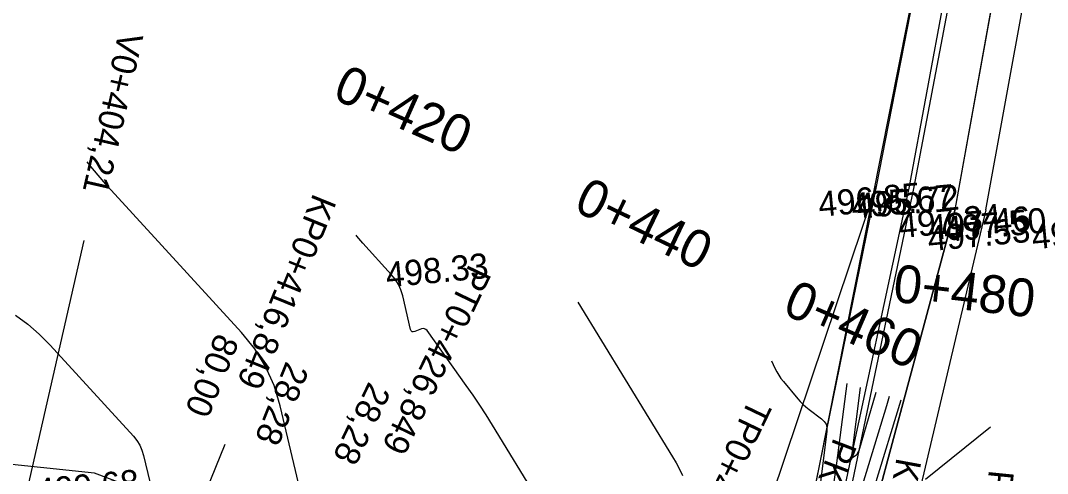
# Model space of a CAD drawing. Extents: x -636600 to -628587, y -1090963 to -1085869.
# Drawn here: x -629429.6 to -629348, y -1086743.4 to -1086707.5 of the extents above; entities that cross this region are included whole.
import ezdxf

# ---------------------------------------------------------------- set-up
doc = ezdxf.new("R2010")
doc.units = 0
for name, color, linetype in [('01_PARCELY_NÁVRH_PC', 7, 'Continuous'), ('22', 7, 'Continuous'), ('42', 7, 'Continuous'), ('60', 7, 'Continuous'), ('Ex_Major Contours', 7, 'Continuous'), ('Ex_Minor Contours', 7, 'Continuous'), ('HEKTOMETRY20', 7, 'Continuous'), ('HL_BODY', 7, 'Continuous'), ('koty_vše', 7, 'Continuous'), ('PARCELY_NÁVRH_TOKY_NÁDRŽE', 7, 'Continuous'), ('POLOMERY', 7, 'Continuous'), ('VRCHOLY', 7, 'Continuous')]:
    doc.layers.add(name, color=color, linetype=linetype)

msp = doc.modelspace()

# ---------------------------------------------------------------- linework, layer by layer
at = {"layer": '01_PARCELY_NÁVRH_PC'}
msp.add_lwpolyline([(-629581.291, -1086747.343), (-629573.181, -1086748.729), (-629545.026, -1086748.335), (-629523.063, -1086748.889), (-629503.553, -1086748.126), (-629457.673, -1086748.153), (-629437.396, -1086749.251), (-629424.229, -1086752.131), (-629386.136, -1086769.549), (-629377.577, -1086772.818), (-629374.158, -1086766.006), (-629384.019, -1086760.39), (-629402.398, -1086751.456), (-629423.72, -1086743.43), (-629445.196, -1086741.176), (-629480.023, -1086740.659), (-629516.669, -1086741.668), (-629576.679, -1086741.689)], close=True, dxfattribs=at)
at = {"layer": '22'}
for p, q in [((-629355.259, -1086722.333), (-629348.053, -1086682.276)), ((-629354.171, -1086682.799), (-629361.585, -1086720.636)), ((-629361.585, -1086720.636), (-629366.832, -1086746.427)), ((-629355.259, -1086722.333), (-629361.911, -1086747.071))]:
    msp.add_line(p, q, dxfattribs=at)
at = {"layer": '42'}
for p, q in [((-629352.863, -1086722.5), (-629345.053, -1086679.565)), ((-629377.087, -1086766.793), (-629361.585, -1086720.636)), ((-629352.863, -1086722.5), (-629363.955, -1086769.64))]:
    msp.add_line(p, q, dxfattribs=at)
at = {"layer": '60'}
for p, q in [((-629358.961, -1086720.771), (-629351.97, -1086683.135)), ((-629351.389, -1086683.011), (-629358.607, -1086720.799)), ((-629364.562, -1086746.858), (-629358.961, -1086720.771)), ((-629358.607, -1086720.799), (-629364.019, -1086746.757))]:
    msp.add_line(p, q, dxfattribs=at)
at = {"layer": 'Ex_Major Contours'}
for points in [[(-629369.885, -1086734.485), (-629369.624, -1086735.074), (-629369.485, -1086735.36), (-629369.326, -1086735.634), (-629369.149, -1086735.896), (-629368.953, -1086736.146), (-629367.811, -1086737.502), (-629367.604, -1086737.733), (-629367.385, -1086737.952), (-629367.154, -1086738.158), (-629366.911, -1086738.351), (-629365.915, -1086739.099), (-629365.702, -1086739.301), (-629365.561, -1086739.533), (-629365.493, -1086739.796), (-629365.496, -1086740.09), (-629366.093, -1086744.762)], [(-629361.671, -1086744.429), (-629359.587, -1086737.591)]]:
    msp.add_lwpolyline(points, dxfattribs=at)
at = {"layer": 'Ex_Minor Contours'}
for points in [[(-629406.78, -1086747.243), (-629408.947, -1086738.06), (-629409.432, -1086736.454), (-629410.107, -1086734.949), (-629410.972, -1086733.545), (-629412.027, -1086732.241), (-629422.666, -1086720.633), (-629424.014, -1086719.05), (-629424.285, -1086718.678)], [(-629384.811, -1086751.462), (-629392.082, -1086739.596), (-629392.581, -1086738.797), (-629393.094, -1086738.008), (-629393.62, -1086737.227), (-629394.16, -1086736.456), (-629397.275, -1086732.091), (-629397.365, -1086731.995), (-629397.468, -1086731.941), (-629397.583, -1086731.93), (-629397.711, -1086731.961), (-629398.248, -1086732.172), (-629398.37, -1086732.201), (-629398.466, -1086732.181), (-629398.538, -1086732.113), (-629398.583, -1086731.997), (-629399.209, -1086729.343), (-629399.353, -1086728.869), (-629399.552, -1086728.425), (-629399.808, -1086728.01), (-629400.119, -1086727.625), (-629402.386, -1086725.151), (-629402.855, -1086724.6), (-629402.911, -1086724.524)], [(-629385.3, -1086729.836), (-629377.773, -1086742.121), (-629377.486, -1086742.607), (-629377.215, -1086743.101), (-629376.962, -1086743.604)], [(-629430.001, -1086730.859), (-629429.024, -1086731.58), (-629428.106, -1086732.374), (-629427.247, -1086733.242), (-629420.624, -1086740.468), (-629420.345, -1086740.813), (-629420.116, -1086741.185), (-629419.938, -1086741.584), (-629419.809, -1086742.008), (-629419.316, -1086744.098)], [(-629363.913, -1086736.286), (-629364.722, -1086742.613), (-629365.027, -1086744.661)], [(-629362.847, -1086736.608), (-629363.546, -1086742.068), (-629363.546, -1086742.125), (-629363.529, -1086742.155), (-629363.494, -1086742.159), (-629363.442, -1086742.135), (-629363.135, -1086741.951), (-629363.108, -1086741.932), (-629363.084, -1086741.91), (-629363.064, -1086741.884), (-629363.047, -1086741.855), (-629362.988, -1086741.733), (-629362.974, -1086741.702), (-629362.962, -1086741.671), (-629362.95, -1086741.639), (-629362.94, -1086741.607), (-629361.573, -1086736.992)], [(-629363.121, -1086745.866), (-629360.736, -1086738.043), (-629360.514, -1086737.312)], [(-629357.645, -1086743.896), (-629352.479, -1086739.735)]]:
    msp.add_lwpolyline(points, dxfattribs=at)
at = {"layer": 'HL_BODY'}
msp.add_lwpolyline([(-629417.095, -1086750.388), (-629413.334, -1086741.122)], dxfattribs=at)
at = {"layer": 'PARCELY_NÁVRH_TOKY_NÁDRŽE'}
for points in [[(-629326.557, -1086607.22), (-629332.529, -1086639.03), (-629343.253, -1086653.423), (-629347.495, -1086660.248), (-629354.171, -1086682.799), (-629366.832, -1086746.427), (-629374.158, -1086766.006), (-629394.472, -1086806.477), (-629432.633, -1086891.025), (-629438.979, -1086904.22)], [(-629432.909, -1086904.22), (-629369.93, -1086770.59), (-629361.911, -1086747.071), (-629355.259, -1086722.333), (-629348.053, -1086682.276), (-629339.636, -1086658.156), (-629329.447, -1086643.944), (-629323.715, -1086608.746), (-629322.932, -1086607.22)]]:
    msp.add_lwpolyline(points, dxfattribs=at)
at = {"layer": 'POLOMERY'}
msp.add_lwpolyline([(-629417.095, -1086750.388), (-629413.334, -1086741.122)], dxfattribs=at)
at = {"layer": 'VRCHOLY'}
msp.add_lwpolyline([(-629428.975, -1086744.446), (-629424.54, -1086724.944)], dxfattribs=at)

# ---------------------------------------------------------------- texts
at = {"layer": 'HEKTOMETRY20'}
for s, rotation, p in [('0+420', 336.00704, (-629404.897, -1086713.622)), ('0+440', 334.32726, (-629385.733, -1086722.515)), ('0+480', 353.49352, (-629360.317, -1086729.789)), ('0+460', 336.53722, (-629369.133, -1086730.727))]:
    msp.add_text(s, height=3, rotation=rotation, dxfattribs=at).set_placement(p)
at = {"layer": 'HL_BODY'}
for s, rotation, p in [('KP0+416,849', 247.90825, (-629406.295, -1086721.121)), ('PT0+426,849', 244.32726, (-629393.916, -1086726.744)), ('TP0+453,197', 244.32726, (-629371.642, -1086737.41)), ('PK0+463,197', 249.10191, (-629364.934, -1086740.539)), ('KP0+474,114', 259.52684, (-629359.942, -1086742.129)), ('PT0+484,114', 264.30149, (-629352.609, -1086743.115))]:
    msp.add_text(s, height=2, rotation=rotation, dxfattribs=at).set_placement(p)
at = {"layer": 'koty_vše'}
for s, p in [('496.85', (-629366.086, -1086723.066)), ('495.67', (-629363.462, -1086723.202)), ('495.72', (-629363.053, -1086723.224)), ('497.34', (-629359.705, -1086724.758)), ('497.46', (-629357.364, -1086724.931)), ('497.50', (-629356.108, -1086725.064)), ('497.53', (-629357.398, -1086725.798)), ('497.31', (-629349.12, -1086725.645)), ('498.33', (-629400.468, -1086728.667)), ('499.68', (-629428.229, -1086745.861))]:
    msp.add_text(s, height=2, rotation=5.35151, dxfattribs=at).set_placement(p)
at = {"layer": 'POLOMERY'}
for s, rotation, p in [('80,00', 247.90825, (-629414.032, -1086732.205)), ('28,28', 247.90825, (-629408.473, -1086734.461)), ('28,28', 244.32726, (-629401.898, -1086736.075))]:
    msp.add_text(s, height=2, rotation=rotation, dxfattribs=at).set_placement(p)
at = {"layer": 'VRCHOLY'}
msp.add_text('V0+404,21', height=2, rotation=257.18844, dxfattribs=at).set_placement((-629421.772, -1086708.262))

doc.saveas('drawing.dxf')
